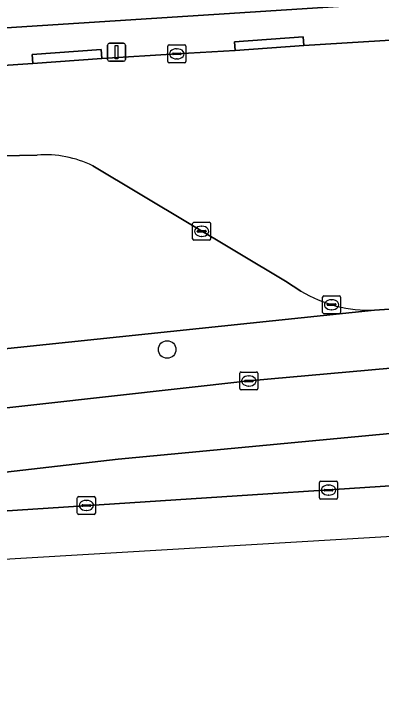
# Model space of a CAD drawing. Extents: x 159626 to 160723, y 388173 to 389416.
# Drawn here: x 160682.14 to 160702.58, y 388328.44 to 388367.37 of the extents above; entities that cross this region are included whole.
import ezdxf

# ---------------------------------------------------------------- set-up
doc = ezdxf.new("R2010")
doc.units = 0
for name, color, linetype in [('IMGEO_Boom', 7, 'Continuous'), ('IMGEO_Erf', 7, 'Continuous'), ('IMGEO_Groenvoorziening', 7, 'Continuous'), ('IMGEO_Kolk', 7, 'Continuous'), ('IMGEO_Lichtmast', 7, 'Continuous'), ('IMGEO_Rijbaan_lokaal_open', 7, 'Continuous'), ('IMGEO_Rijbaan_regionaal_gesloten', 7, 'Continuous'), ('IMGEO_Verkeerseiland_gesloten', 7, 'Continuous'), ('IMGEO_Voetpad_open', 7, 'Continuous')]:
    doc.layers.add(name, color=color, linetype=linetype)

msp = doc.modelspace()

# ---------------------------------------------------------------- linework, layer by layer
at = {"layer": 'IMGEO_Boom'}
msp.add_circle((160690.647, 388348.713), 0.489, dxfattribs=at)
at = {"layer": 'IMGEO_Erf'}
msp.add_lwpolyline([(160533.761, 388357.171), (160630.927, 388363.34), (160718.902, 388369.02)], dxfattribs=at)
at = {"layer": 'IMGEO_Groenvoorziening'}
for points in [[(160683.432, 388359.527), (160682.448, 388359.497), (160681.466, 388359.481), (160681.33, 388359.459), (160681.203, 388359.438), (160679.578, 388357.114), (160539.765, 388348.165)], [(160698.08, 388351.963), (160697.221, 388352.518), (160686.515, 388358.93)], [(160535.643, 388336.797), (160555.393, 388337.291), (160571.906, 388337.242), (160587.404, 388337.384), (160602.96, 388338.103), (160633.959, 388339.983), (160650.929, 388341.506), (160664.339, 388343.297), (160679.735, 388345.243), (160695.182, 388346.963), (160715.275, 388348.763), (160715.285, 388349.31), (160715.234, 388349.978), (160715.102, 388351.742), (160712.472, 388351.607), (160708.613, 388351.323), (160702.167, 388350.903), (160669.741, 388347.509), (160639.389, 388343.548), (160592.566, 388340.797), (160562.372, 388340.614), (160535.067, 388338.508), (160535.156, 388337.218)], [(160539.138, 388348.388), (160537.738, 388349.85), (160534.303, 388349.574), (160535.067, 388338.508), (160562.372, 388340.614), (160564.438, 388342.533), (160592.527, 388342.756), (160592.566, 388340.797), (160639.389, 388343.548), (160639.248, 388345.522), (160668.107, 388348.959), (160668.202, 388347.733), (160669.741, 388347.509), (160702.167, 388350.903)]]:
    msp.add_lwpolyline(points, dxfattribs=at)
for centre, radius, start, end in [((160683.868, 388353.52), 6.022, 63.9283, 94.1532), ((160701.883, 388358.217), 7.319, 238.696, 272.2244)]:
    msp.add_arc(centre, radius, start, end, dxfattribs=at)
at = {"layer": 'IMGEO_Kolk'}
for p, q in [((160690.759, 388365.655), (160691.611, 388365.655)), ((160690.684, 388364.729), (160690.684, 388365.581)), ((160691.172, 388365.435), (160691.197, 388365.435)), ((160691.685, 388365.581), (160691.685, 388364.729)), ((160690.943, 388365.149), (160690.943, 388365.161)), ((160691.381, 388365.112), (160690.983, 388365.112)), ((160690.986, 388365.198), (160691.384, 388365.198)), ((160691.195, 388364.875), (160691.17, 388364.875)), ((160691.427, 388365.161), (160691.427, 388365.149)), ((160691.611, 388364.655), (160690.759, 388364.655)), ((160692.062, 388354.861), (160692.062, 388355.713)), ((160692.137, 388355.787), (160692.989, 388355.787)), ((160692.55, 388355.567), (160692.575, 388355.567)), ((160693.063, 388355.713), (160693.063, 388354.861)), ((160692.321, 388355.281), (160692.321, 388355.293)), ((160692.759, 388355.244), (160692.361, 388355.244)), ((160692.364, 388355.33), (160692.762, 388355.33)), ((160692.805, 388355.293), (160692.805, 388355.281)), ((160692.989, 388354.787), (160692.137, 388354.787)), ((160692.573, 388355.007), (160692.548, 388355.007)), ((160699.357, 388351.705), (160700.209, 388351.705)), ((160699.282, 388350.779), (160699.282, 388351.631)), ((160699.584, 388351.248), (160699.982, 388351.248)), ((160699.77, 388351.485), (160699.795, 388351.485)), ((160700.283, 388351.631), (160700.283, 388350.779)), ((160699.541, 388351.199), (160699.541, 388351.211)), ((160699.979, 388351.162), (160699.581, 388351.162)), ((160699.793, 388350.925), (160699.768, 388350.925)), ((160700.025, 388351.211), (160700.025, 388351.199)), ((160700.209, 388350.705), (160699.357, 388350.705)), ((160694.681, 388346.537), (160694.681, 388347.389)), ((160694.756, 388347.463), (160695.608, 388347.463)), ((160695.682, 388347.389), (160695.682, 388346.537)), ((160694.94, 388346.957), (160694.94, 388346.969)), ((160694.983, 388347.006), (160695.381, 388347.006)), ((160695.169, 388347.243), (160695.194, 388347.243)), ((160695.424, 388346.969), (160695.424, 388346.957)), ((160695.378, 388346.92), (160694.98, 388346.92)), ((160695.192, 388346.683), (160695.167, 388346.683)), ((160695.608, 388346.463), (160694.756, 388346.463)), ((160699.114, 388340.468), (160699.114, 388341.32)), ((160699.189, 388341.394), (160700.041, 388341.394)), ((160699.602, 388341.174), (160699.627, 388341.174)), ((160700.115, 388341.32), (160700.115, 388340.468)), ((160699.373, 388340.888), (160699.373, 388340.9)), ((160699.811, 388340.851), (160699.413, 388340.851)), ((160699.416, 388340.937), (160699.814, 388340.937)), ((160699.857, 388340.9), (160699.857, 388340.888)), ((160685.655, 388339.616), (160685.655, 388340.468)), ((160685.73, 388340.542), (160686.582, 388340.542)), ((160686.656, 388340.468), (160686.656, 388339.616)), ((160700.041, 388340.394), (160699.189, 388340.394)), ((160699.625, 388340.614), (160699.6, 388340.614)), ((160685.914, 388340.036), (160685.914, 388340.048)), ((160686.352, 388339.999), (160685.954, 388339.999)), ((160685.957, 388340.085), (160686.355, 388340.085)), ((160686.143, 388340.322), (160686.168, 388340.322)), ((160686.398, 388340.048), (160686.398, 388340.036)), ((160686.166, 388339.762), (160686.141, 388339.762)), ((160686.582, 388339.542), (160685.73, 388339.542))]:
    msp.add_line(p, q, dxfattribs=at)
for points in [[(160690.759, 388365.655), (160691.611, 388365.655)], [(160690.684, 388364.729), (160690.684, 388365.581)], [(160691.685, 388365.581), (160691.685, 388364.729)], [(160691.611, 388364.655), (160690.759, 388364.655)], [(160692.062, 388354.861), (160692.062, 388355.713)], [(160692.137, 388355.787), (160692.989, 388355.787)], [(160693.063, 388355.713), (160693.063, 388354.861)], [(160692.989, 388354.787), (160692.137, 388354.787)], [(160699.357, 388351.705), (160700.209, 388351.705)], [(160699.282, 388350.779), (160699.282, 388351.631)], [(160700.283, 388351.631), (160700.283, 388350.779)], [(160700.209, 388350.705), (160699.357, 388350.705)], [(160694.681, 388346.537), (160694.681, 388347.389)], [(160694.756, 388347.463), (160695.608, 388347.463)], [(160695.682, 388347.389), (160695.682, 388346.537)], [(160695.608, 388346.463), (160694.756, 388346.463)], [(160699.114, 388340.468), (160699.114, 388341.32)], [(160699.189, 388341.394), (160700.041, 388341.394)], [(160700.115, 388341.32), (160700.115, 388340.468)], [(160685.655, 388339.616), (160685.655, 388340.468)], [(160685.73, 388340.542), (160686.582, 388340.542)], [(160686.656, 388340.468), (160686.656, 388339.616)], [(160700.041, 388340.394), (160699.189, 388340.394)], [(160686.582, 388339.542), (160685.73, 388339.542)]]:
    msp.add_lwpolyline(points, dxfattribs=at)
for centre, radius, start, end in [((160690.761, 388365.579), 0.0765, 91.552, 178.448), ((160690.761, 388365.579), 0.0765, 91.552, 178.448), ((160691.609, 388365.579), 0.0765, 1.552, 88.448), ((160691.609, 388365.579), 0.0765, 1.552, 88.448), ((160690.983, 388365.158), 0.0403, 85.8775, 175.7526), ((160690.98, 388365.148), 0.0366, 178.938, 274.7102), ((160691.384, 388365.155), 0.043, 264.8664, 352.4533), ((160691.388, 388365.16), 0.0386, 1.7309, 96.639), ((160690.761, 388364.731), 0.0765, 181.552, 268.448), ((160690.761, 388364.731), 0.0765, 181.552, 268.448), ((160691.609, 388364.731), 0.0765, 271.552, 358.448), ((160691.609, 388364.731), 0.0765, 271.552, 358.448), ((160692.139, 388355.711), 0.0765, 91.552, 178.448), ((160692.139, 388355.711), 0.0765, 91.552, 178.448), ((160692.987, 388355.711), 0.0765, 1.552, 88.448), ((160692.987, 388355.711), 0.0765, 1.552, 88.448), ((160692.361, 388355.29), 0.0403, 85.8775, 175.7526), ((160692.358, 388355.28), 0.0366, 178.938, 274.7102), ((160692.762, 388355.287), 0.043, 264.8664, 352.4533), ((160692.766, 388355.292), 0.0386, 1.7309, 96.639), ((160692.139, 388354.863), 0.0765, 181.552, 268.448), ((160692.139, 388354.863), 0.0765, 181.552, 268.448), ((160692.987, 388354.863), 0.0765, 271.552, 358.448), ((160692.987, 388354.863), 0.0765, 271.552, 358.448), ((160699.359, 388351.629), 0.0765, 91.552, 178.448), ((160699.359, 388351.629), 0.0765, 91.552, 178.448), ((160700.207, 388351.629), 0.0765, 1.552, 88.448), ((160700.207, 388351.629), 0.0765, 1.552, 88.448), ((160699.581, 388351.208), 0.0403, 85.8775, 175.7526), ((160699.986, 388351.21), 0.0386, 1.7309, 96.639), ((160699.578, 388351.198), 0.0366, 178.938, 274.7102), ((160699.982, 388351.205), 0.043, 264.8664, 352.4533), ((160699.359, 388350.781), 0.0765, 181.552, 268.448), ((160699.359, 388350.781), 0.0765, 181.552, 268.448), ((160700.207, 388350.781), 0.0765, 271.552, 358.448), ((160700.207, 388350.781), 0.0765, 271.552, 358.448), ((160694.758, 388347.387), 0.0765, 91.552, 178.448), ((160694.758, 388347.387), 0.0765, 91.552, 178.448), ((160695.606, 388347.387), 0.0765, 1.552, 88.448), ((160695.606, 388347.387), 0.0765, 1.552, 88.448), ((160694.98, 388346.966), 0.0403, 85.8775, 175.7526), ((160695.385, 388346.968), 0.0386, 1.7309, 96.639), ((160694.977, 388346.956), 0.0366, 178.938, 274.7102), ((160695.381, 388346.963), 0.043, 264.8664, 352.4533), ((160694.758, 388346.539), 0.0765, 181.552, 268.448), ((160694.758, 388346.539), 0.0765, 181.552, 268.448), ((160695.606, 388346.539), 0.0765, 271.552, 358.448), ((160695.606, 388346.539), 0.0765, 271.552, 358.448), ((160699.191, 388341.318), 0.0765, 91.552, 178.448), ((160699.191, 388341.318), 0.0765, 91.552, 178.448), ((160700.039, 388341.318), 0.0765, 1.552, 88.448), ((160700.039, 388341.318), 0.0765, 1.552, 88.448), ((160699.413, 388340.897), 0.0403, 85.8775, 175.7526), ((160699.41, 388340.887), 0.0366, 178.938, 274.7102), ((160699.814, 388340.894), 0.043, 264.8664, 352.4533), ((160699.818, 388340.899), 0.0386, 1.7309, 96.639), ((160685.732, 388340.466), 0.0765, 91.552, 178.448), ((160685.732, 388340.466), 0.0765, 91.552, 178.448), ((160686.58, 388340.466), 0.0765, 1.552, 88.448), ((160686.58, 388340.466), 0.0765, 1.552, 88.448), ((160699.191, 388340.47), 0.0765, 181.552, 268.448), ((160699.191, 388340.47), 0.0765, 181.552, 268.448), ((160700.039, 388340.47), 0.0765, 271.552, 358.448), ((160700.039, 388340.47), 0.0765, 271.552, 358.448), ((160685.954, 388340.045), 0.0403, 85.8775, 175.7526), ((160685.951, 388340.035), 0.0366, 178.938, 274.7102), ((160686.355, 388340.042), 0.043, 264.8664, 352.4533), ((160686.359, 388340.047), 0.0386, 1.7309, 96.639), ((160685.732, 388339.618), 0.0765, 181.552, 268.448), ((160685.732, 388339.618), 0.0765, 181.552, 268.448), ((160686.58, 388339.618), 0.0765, 271.552, 358.448), ((160686.58, 388339.618), 0.0765, 271.552, 358.448)]:
    msp.add_arc(centre, radius, start, end, dxfattribs=at)
for centre, major_axis, ratio, start_param, end_param in [((160691.171, 388365.155), (-0.387, 0.002), 0.722429, 4.712389, 7.853982), ((160691.196, 388365.155), (-0.39, 0.002), 0.717154, 1.570796, 4.712389), ((160692.549, 388355.287), (-0.387, 0.002), 0.722429, 4.712389, 7.853982), ((160692.574, 388355.287), (-0.39, 0.002), 0.717154, 1.570796, 4.712389), ((160699.769, 388351.205), (-0.387, 0.002), 0.722429, 4.712389, 7.853982), ((160699.794, 388351.205), (-0.39, 0.002), 0.717154, 1.570796, 4.712389), ((160695.168, 388346.963), (-0.387, 0.002), 0.722429, 4.712389, 7.853982), ((160695.193, 388346.963), (-0.39, 0.002), 0.717154, 1.570796, 4.712389), ((160699.601, 388340.894), (-0.387, 0.002), 0.722429, 4.712389, 7.853982), ((160699.626, 388340.894), (-0.39, 0.002), 0.717154, 1.570796, 4.712389), ((160686.142, 388340.042), (-0.387, 0.002), 0.722429, 4.712389, 7.853982), ((160686.167, 388340.042), (-0.39, 0.002), 0.717154, 1.570796, 4.712389)]:
    msp.add_ellipse(centre, major_axis=major_axis, ratio=ratio, start_param=start_param, end_param=end_param, dxfattribs=at)
at = {"layer": 'IMGEO_Lichtmast'}
for p, q in [((160687.338, 388364.847), (160687.338, 388365.647)), ((160687.338, 388365.647), (160687.338, 388364.847)), ((160687.438, 388365.747), (160688.228, 388365.747)), ((160688.228, 388365.747), (160687.438, 388365.747)), ((160688.328, 388365.647), (160688.328, 388364.847)), ((160688.328, 388364.847), (160688.328, 388365.647)), ((160688.228, 388364.747), (160687.438, 388364.747)), ((160687.438, 388364.747), (160688.228, 388364.747))]:
    msp.add_line(p, q, dxfattribs=at)
msp.add_lwpolyline([(160687.758, 388365.622), (160687.908, 388365.622), (160687.908, 388364.872), (160687.758, 388364.872), (160687.758, 388365.622)], dxfattribs=at)
for centre, start, end in [((160687.438, 388365.647), 90, 180), ((160687.438, 388365.647), 90, 180), ((160688.228, 388365.647), 0, 90), ((160688.228, 388365.647), 360, 90), ((160687.438, 388364.847), 180, 270), ((160687.438, 388364.847), 180, 270), ((160688.228, 388364.847), 270, 0), ((160688.228, 388364.847), 270, 0)]:
    msp.add_arc(centre, 0.1, start, end, dxfattribs=at)
at = {"layer": 'IMGEO_Rijbaan_lokaal_open'}
for points in [[(160712.58, 388362.984), (160714.275, 388363.086), (160714.016, 388366.607), (160710.289, 388366.355), (160709.388, 388366.314), (160698.243, 388365.611), (160694.421, 388365.334), (160691.182, 388365.154), (160687.01, 388364.902), (160683.183, 388364.626), (160675.741, 388364.124), (160672.011, 388363.915), (160670.725, 388363.841), (160664.674, 388363.459), (160660.905, 388363.272), (160653.497, 388362.702), (160649.735, 388362.518), (160649.071, 388362.502), (160642.869, 388362.106), (160635.279, 388361.511), (160631.067, 388361.328), (160628.406, 388361.093)], [(160702.167, 388350.903), (160708.613, 388351.323), (160712.472, 388351.607), (160711.664, 388361.841)], [(160537.182, 388350.244), (160681.203, 388359.438), (160681.33, 388359.459), (160681.466, 388359.481), (160682.448, 388359.497), (160683.432, 388359.527)], [(160686.515, 388358.93), (160697.221, 388352.518), (160698.08, 388351.963)]]:
    msp.add_lwpolyline(points, dxfattribs=at)
for centre, radius, start, end in [((160683.868, 388353.52), 6.022, 63.9283, 94.1532), ((160701.883, 388358.217), 7.319, 238.696, 272.2244)]:
    msp.add_arc(centre, radius, start, end, dxfattribs=at)
at = {"layer": 'IMGEO_Rijbaan_regionaal_gesloten'}
for points in [[(160678.758, 388341.56), (160687.933, 388342.625), (160715.591, 388345.228), (160715.275, 388348.763), (160695.182, 388346.963), (160679.735, 388345.243), (160664.339, 388343.297), (160650.929, 388341.506), (160633.959, 388339.983), (160602.96, 388338.103), (160587.404, 388337.384), (160571.906, 388337.242), (160555.393, 388337.291), (160535.643, 388336.797), (160535.91, 388333.266), (160549.648, 388333.677), (160560.088, 388333.797)], [(160536.303, 388328.444), (160716.577, 388339.129), (160716.393, 388342.005), (160678.903, 388339.559)]]:
    msp.add_lwpolyline(points, dxfattribs=at)
at = {"layer": 'IMGEO_Verkeerseiland_gesloten'}
for points in [[(160716.173, 388345.283), (160715.591, 388345.228), (160687.933, 388342.625), (160678.758, 388341.56)], [(160678.903, 388339.559), (160716.393, 388342.005)]]:
    msp.add_lwpolyline(points, dxfattribs=at)
at = {"layer": 'IMGEO_Voetpad_open'}
for points in [[(160718.902, 388369.02), (160630.927, 388363.34), (160533.761, 388357.171)], [(160675.741, 388364.124), (160683.183, 388364.626), (160683.148, 388365.124), (160686.975, 388365.4), (160687.01, 388364.902), (160691.182, 388365.154), (160694.421, 388365.334), (160694.385, 388365.832), (160698.207, 388366.109), (160698.243, 388365.611), (160709.388, 388366.314), (160710.289, 388366.355), (160710.258, 388366.883), (160713.987, 388367.105), (160714.016, 388366.607), (160719.171, 388366.915), (160719.436, 388366.921), (160719.699, 388366.951), (160719.958, 388367.004), (160720.212, 388367.081), (160720.458, 388367.179), (160720.694, 388367.299), (160720.918, 388367.44)]]:
    msp.add_lwpolyline(points, dxfattribs=at)
for points in [[(160698.243, 388365.611), (160698.207, 388366.109), (160694.385, 388365.832), (160694.421, 388365.334)], [(160687.01, 388364.902), (160686.975, 388365.4), (160683.148, 388365.124), (160683.183, 388364.626)]]:
    msp.add_lwpolyline(points, close=True, dxfattribs=at)

doc.saveas('drawing.dxf')
